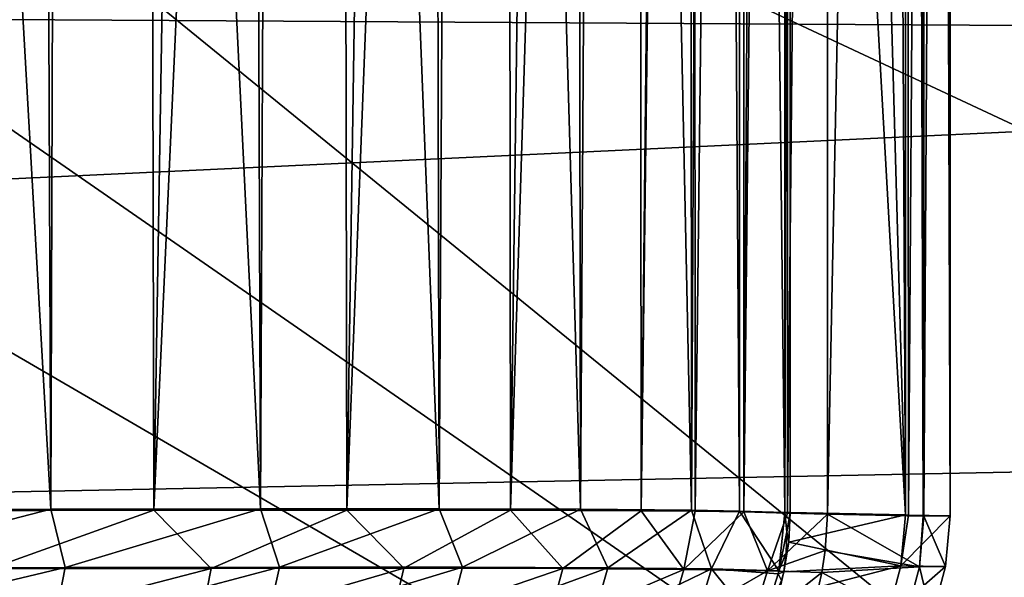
# Model space of a CAD drawing. Header units: metres. Extents: x -109 to 109, y -19 to 107.
# Tile 297 of 315: x 94.21 to 98.22, y 0.83 to 3.1. Entities that reach past the tile are written whole.
import ezdxf

# ---------------------------------------------------------------- set-up
doc = ezdxf.new("R2010")
doc.units = ezdxf.units.M
doc.layers.add('solid_21_412_310_XXX', color=7, linetype='CONTINUOUS')

msp = doc.modelspace()

# ---------------------------------------------------------------- linework, layer by layer
at = {"layer": 'solid_21_412_310_XXX'}
for points in [[(94.153809, 17.802792, -11.68098), (94.717834, 17.799109, -11.21352), (93.858139, 1.097143, -11.895071)], [(97.13784, 17.803013, 7.477377), (97.027008, 17.795536, 7.881391), (97.140556, 1.095715, 7.466721)], [(97.13784, 17.803013, 7.477377), (97.140556, 1.095715, 7.466721), (97.32415, 1.09023, 6.658191)], [(97.32415, 9.451207, 6.658197), (97.13784, 17.803013, 7.477377), (97.32415, 1.09023, 6.658191)], [(97.731972, 17.819727, 4.205371), (97.34684, 17.812437, 6.545609), (97.815712, 1.080249, 3.489307)], [(97.34684, 17.812437, 6.545609), (97.34684, 9.451331, 6.545609), (97.815712, 1.080249, 3.489307)], [(97.838127, 17.805267, -3.270783), (97.887772, 1.075721, -2.724431), (97.498634, 1.082946, -5.741443)], [(97.498634, 17.793266, -5.741443), (97.838127, 17.805267, -3.270783), (97.498634, 1.082946, -5.741443)], [(97.815392, 17.820513, 3.492275), (97.731972, 17.819727, 4.205371), (97.815712, 1.080249, 3.489307)], [(97.815392, 17.820513, 3.492275), (97.815712, 1.080249, 3.489307), (97.828156, 1.080075, 3.369709)], [(97.942459, 17.820335, 1.951652), (97.815392, 17.820513, 3.492275), (97.828156, 1.080075, 3.369709)], [(97.942459, 17.820335, 1.951652), (97.828156, 1.080075, 3.369709), (97.99752, 1.076966, 0.405001)], [(97.838127, 17.805267, -3.270783), (97.891319, 17.807804, -2.681142), (97.887772, 1.075721, -2.724431)], [(97.891319, 17.807804, -2.681142), (97.891098, 1.075704, -2.683816), (97.887772, 1.075721, -2.724431)], [(97.990852, 17.814743, -0.778558), (97.998589, 1.076887, 0.305931), (97.891098, 1.075704, -2.683816)], [(97.891319, 17.807804, -2.681142), (97.990852, 17.814743, -0.778558), (97.891098, 1.075704, -2.683816)], [(97.955406, 17.820101, 1.718266), (97.942459, 17.820335, 1.951652), (97.99752, 1.076966, 0.405001)], [(97.997505, 17.817896, 0.406716), (97.955406, 17.820101, 1.718266), (97.99752, 1.076966, 0.405001)], [(97.990852, 17.814743, -0.778558), (97.997505, 17.817896, 0.406716), (97.998589, 1.076887, 0.305931)], [(97.997505, 17.817896, 0.406716), (97.99752, 1.076966, 0.405001), (97.998589, 1.076887, 0.305931)], [(94.717834, 17.799109, -11.21352), (94.755043, 1.099325, -11.179557), (93.858139, 1.097143, -11.895071)], [(94.717834, 17.799109, -11.21352), (95.029671, 17.797386, -10.915359), (94.755043, 1.099325, -11.179557)], [(95.029671, 17.797386, -10.915359), (95.511818, 17.795238, -10.386395), (94.755043, 1.099325, -11.179557)], [(95.511818, 17.795238, -10.386395), (95.540855, 1.10042, -10.351511), (94.755043, 1.099325, -11.179557)], [(95.511818, 17.795238, -10.386395), (95.794632, 17.794312, -10.029429), (95.540855, 1.10042, -10.351511)], [(95.794632, 17.794312, -10.029429), (96.187859, 17.793396, -9.457562), (95.540855, 1.10042, -10.351511)], [(96.187859, 17.793396, -9.457562), (96.207924, 1.100018, -9.425482), (95.540855, 1.10042, -10.351511)], [(96.187859, 17.793396, -9.457562), (96.427277, 17.792933, -9.051734), (96.207924, 1.100018, -9.425482)], [(96.427277, 17.792933, -9.051734), (96.725922, 17.792204, -8.453892), (96.207924, 1.100018, -9.425482)], [(96.725922, 17.792204, -8.453892), (96.740089, 1.097553, -8.42215), (96.207924, 1.100018, -9.425482)], [(96.935555, 17.788528, 8.175114), (96.593834, 17.758354, 9.056376), (96.945091, 1.09967, 8.145949)], [(96.725922, 17.792204, -8.453892), (96.916748, 17.791536, -7.992806), (96.740089, 1.097553, -8.42215)], [(96.916748, 17.791536, -7.992806), (96.95089, 17.791397, -7.901521), (96.740089, 1.097553, -8.42215)], [(96.95089, 17.791397, -7.901521), (96.959686, 1.095395, -7.877499), (96.740089, 1.097553, -8.42215)], [(97.027008, 17.795536, 7.881391), (96.935555, 17.788528, 8.175114), (96.945091, 1.09967, 8.145949)], [(97.027008, 17.795536, 7.881391), (96.945091, 1.09967, 8.145949), (97.140556, 1.095715, 7.466721)], [(96.95089, 17.791397, -7.901521), (97.154007, 17.790592, -7.282896), (96.959686, 1.095395, -7.877499)], [(97.154007, 17.790592, -7.282896), (97.157486, 1.092396, -7.270904), (96.959686, 1.095395, -7.877499)], [(97.154007, 17.790592, -7.282896), (97.261055, 17.790363, -6.886189), (97.157486, 1.092396, -7.270904)], [(97.335274, 17.790567, -6.571854), (97.335686, 1.088231, -6.570014), (97.157486, 1.092396, -7.270904)], [(97.261055, 17.790363, -6.886189), (97.335274, 17.790567, -6.571854), (97.157486, 1.092396, -7.270904)], [(97.335274, 17.790567, -6.571854), (97.498634, 17.793266, -5.741443), (97.335686, 1.088231, -6.570014)], [(97.335686, 1.088231, -6.570014), (97.498634, 17.793266, -5.741443), (97.498634, 1.082946, -5.741443)], [(96.466896, 17.746128, 9.324951), (96.00885, 17.699987, 10.133382), (96.492065, 1.104075, 9.273618)], [(96.593834, 17.758354, 9.056376), (96.466896, 17.746128, 9.324951), (96.492065, 1.104075, 9.273618)], [(96.593834, 17.758354, 9.056376), (96.492065, 1.104075, 9.273618), (96.945091, 1.09967, 8.145949)], [(95.87793, 17.686701, 10.331525), (95.264359, 17.627808, 11.133609), (95.916504, 1.105533, 10.27434)], [(96.00885, 17.699987, 10.133382), (95.87793, 17.686701, 10.331525), (95.916504, 1.105533, 10.27434)], [(96.00885, 17.699987, 10.133382), (95.916504, 1.105533, 10.27434), (96.492065, 1.104075, 9.273618)], [(95.131348, 17.616194, 11.285586), (94.388527, 17.564886, 12.0262), (95.189407, 1.105126, 11.220072)], [(95.264359, 17.627808, 11.133609), (95.131348, 17.616194, 11.285586), (95.189407, 1.105126, 11.220072)], [(95.264359, 17.627808, 11.133609), (95.189407, 1.105126, 11.220072), (95.916504, 1.105533, 10.27434)], [(94.388527, 17.564886, 12.0262), (94.268028, 17.559128, 12.131285), (94.335602, 1.103651, 12.072824)], [(94.388527, 17.564886, 12.0262), (94.335602, 1.103651, 12.072824), (95.189407, 1.105126, 11.220072)], [(93.401375, 17.540819, 12.786238), (93.383263, 1.101809, 12.798233), (94.335602, 1.103651, 12.072824)], [(94.268028, 17.559128, 12.131285), (93.401375, 17.540819, 12.786238), (94.335602, 1.103651, 12.072824)], [(97.34684, 9.451331, 6.545609), (97.32415, 9.451207, 6.658197), (97.32415, 1.09023, 6.658191)], [(97.34684, 9.451331, 6.545609), (97.32415, 1.09023, 6.658191), (97.34684, 1.09023, 6.545609)], [(97.34684, 9.451331, 6.545609), (97.34684, 1.09023, 6.545609), (97.815712, 1.080249, 3.489307)], [(104.017494, -0.025913, 65.860069), (91.482483, 5.837275, 60.82386), (91.93364, 6.832995, 60.82386)], [(105.328194, 3.138393, 65.860069), (104.017494, -0.025913, 65.860069), (91.93364, 6.832995, 60.82386)], [(102.360748, -3.023567, 65.860069), (90.967171, 4.873193, 60.82386), (91.482483, 5.837275, 60.82386)], [(104.017494, -0.025913, 65.860069), (102.360748, -3.023567, 65.860069), (91.482483, 5.837275, 60.82386)], [(102.360748, -3.023567, 65.860069), (90.389908, 3.944878, 60.82386), (90.967171, 4.873193, 60.82386)], [(46.424351, 3.370162, 71.355003), (106.461197, 3.02752, 71.355003), (106.973785, 4.680241, 71.355003)], [(100.378792, -5.816883, 65.860069), (89.753166, 3.056306, 60.82386), (90.389908, 3.944878, 60.82386)], [(102.360748, -3.023567, 65.860069), (100.378792, -5.816883, 65.860069), (90.389908, 3.944878, 60.82386)], [(46.424351, 3.370162, 71.355003), (47.63007, 0.256397, 71.355003), (106.461197, 3.02752, 71.355003)], [(100.378792, -5.816883, 65.860069), (89.059669, 2.211281, 60.82386), (89.753166, 3.056306, 60.82386)], [(47.63007, 0.256397, 71.355003), (105.859047, 1.405282, 71.355003), (106.461197, 3.02752, 71.355003)], [(98.096535, -8.370722, 65.860069), (88.312393, 1.413422, 60.82386), (89.059669, 2.211281, 60.82386)], [(100.378792, -5.816883, 65.860069), (98.096535, -8.370722, 65.860069), (89.059669, 2.211281, 60.82386)], [(47.63007, 0.256397, 71.355003), (105.169128, -0.181634, 71.355003), (105.859047, 1.405282, 71.355003)], [(95.542702, -10.652973, 65.860069), (87.514534, 0.666146, 60.82386), (88.312393, 1.413422, 60.82386)], [(98.096535, -8.370722, 65.860069), (95.542702, -10.652973, 65.860069), (88.312393, 1.413422, 60.82386)], [(93.40435, 0.864235, 12.755496), (94.335602, 1.103651, 12.072824), (93.383263, 1.101809, 12.798233)], [(94.393547, 0.865992, 11.989956), (94.335602, 1.103651, 12.072824), (93.40435, 0.864235, 12.755496)], [(93.858139, 1.097143, -11.895071), (94.755043, 1.099325, -11.179557), (94.087761, 0.860639, -11.702121)], [(94.755043, 1.099325, -11.179557), (94.988487, 0.862432, -10.923834), (94.087761, 0.860639, -11.702121)], [(94.393547, 0.865992, 11.989956), (95.189407, 1.105126, 11.220072), (94.335602, 1.103651, 12.072824)], [(95.267342, 0.867361, 11.097756), (95.189407, 1.105126, 11.220072), (94.393547, 0.865992, 11.989956)], [(94.755043, 1.099325, -11.179557), (95.540855, 1.10042, -10.351511), (94.988487, 0.862432, -10.923834)], [(95.540855, 1.10042, -10.351511), (95.772537, 0.863052, -10.023523), (94.988487, 0.862432, -10.923834)], [(95.267342, 0.867361, 11.097756), (95.916504, 1.105533, 10.27434), (95.189407, 1.105126, 11.220072)], [(96.011978, 0.867567, 10.086966), (95.916504, 1.105533, 10.27434), (95.267342, 0.867361, 11.097756)], [(95.540855, 1.10042, -10.351511), (96.207924, 1.100018, -9.425482), (95.772537, 0.863052, -10.023523)], [(96.207924, 1.100018, -9.425482), (96.420334, 0.862005, -9.017041), (95.772537, 0.863052, -10.023523)], [(96.011978, 0.867567, 10.086966), (96.492065, 1.104075, 9.273618), (95.916504, 1.105533, 10.27434)], [(96.604263, 0.865576, 8.973665), (96.492065, 1.104075, 9.273618), (96.011978, 0.867567, 10.086966)], [(96.207924, 1.100018, -9.425482), (96.740089, 1.097553, -8.42215), (96.420334, 0.862005, -9.017041)], [(96.740089, 1.097553, -8.42215), (96.913506, 0.858696, -7.932732), (96.420334, 0.862005, -9.017041)], [(96.604263, 0.865576, 8.973665), (96.945091, 1.09967, 8.145949), (96.492065, 1.104075, 9.273618)], [(97.025581, 0.860558, 7.801952), (96.945091, 1.09967, 8.145949), (96.604263, 0.865576, 8.973665)], [(96.740089, 1.097553, -8.42215), (96.959686, 1.095395, -7.877499), (96.913506, 0.858696, -7.932732)], [(96.959686, 1.095395, -7.877499), (97.157486, 1.092396, -7.270904), (96.913506, 0.858696, -7.932732)], [(97.157486, 1.092396, -7.270904), (97.253418, 0.853131, -6.820334), (96.913506, 0.858696, -7.932732)], [(97.025581, 0.860558, 7.801952), (97.140556, 1.095715, 7.466721), (96.945091, 1.09967, 8.145949)], [(97.300438, 0.853375, 6.654857), (97.140556, 1.095715, 7.466721), (97.025581, 0.860558, 7.801952)], [(97.300438, 0.853375, 6.654857), (97.32415, 1.09023, 6.658191), (97.140556, 1.095715, 7.466721)], [(97.157486, 1.092396, -7.270904), (97.335686, 1.088231, -6.570014), (97.253418, 0.853131, -6.820334)], [(97.335686, 1.088231, -6.570014), (97.498634, 1.082946, -5.741443), (97.253418, 0.853131, -6.820334)], [(97.253418, 0.853131, -6.820334), (97.498634, 1.082946, -5.741443), (97.489502, 0.935826, -5.740697)], [(97.332146, 1.011384, 6.604864), (97.32415, 1.09023, 6.658191), (97.300438, 0.853375, 6.654857)], [(97.34684, 1.09023, 6.545609), (97.32415, 1.09023, 6.658191), (97.332146, 1.011384, 6.604864)], [(97.340721, 0.968947, 6.544563), (97.34684, 1.09023, 6.545609), (97.332146, 1.011384, 6.604864)], [(97.815712, 1.080249, 3.489307), (97.34684, 1.09023, 6.545609), (97.340721, 0.968947, 6.544563)], [(97.873238, 0.86948, -2.682392), (97.489502, 0.935826, -5.740697), (97.498634, 1.082946, -5.741443)], [(97.887772, 1.075721, -2.724431), (97.873238, 0.86948, -2.682392), (97.498634, 1.082946, -5.741443)], [(97.797493, 0.87366, 3.490627), (97.815712, 1.080249, 3.489307), (97.340721, 0.968947, 6.544563)], [(97.828156, 1.080075, 3.369709), (97.815712, 1.080249, 3.489307), (97.797493, 0.87366, 3.490627)], [(97.828156, 1.080075, 3.369709), (97.797493, 0.87366, 3.490627), (97.99752, 1.076966, 0.405001)], [(97.99752, 1.076966, 0.405001), (97.797493, 0.87366, 3.490627), (97.979607, 0.870799, 0.405925)], [(97.887772, 1.075721, -2.724431), (97.891098, 1.075704, -2.683816), (97.873238, 0.86948, -2.682392)], [(97.979607, 0.870799, 0.405925), (97.873238, 0.86948, -2.682392), (97.891098, 1.075704, -2.683816)], [(97.979607, 0.870799, 0.405925), (97.891098, 1.075704, -2.683816), (97.998589, 1.076887, 0.305931)], [(97.99752, 1.076966, 0.405001), (97.979607, 0.870799, 0.405925), (97.998589, 1.076887, 0.305931)], [(97.330284, 0.92584, 6.570162), (97.332146, 1.011384, 6.604864), (97.300438, 0.853375, 6.654857)], [(97.340721, 0.968947, 6.544563), (97.332146, 1.011384, 6.604864), (97.330284, 0.92584, 6.570162)], [(97.340721, 0.968947, 6.544563), (97.330284, 0.92584, 6.570162), (97.320656, 0.848227, 6.550627)], [(97.797493, 0.87366, 3.490627), (97.340721, 0.968947, 6.544563), (97.320656, 0.848227, 6.550627)], [(97.253418, 0.853131, -6.820334), (97.489502, 0.935826, -5.740697), (97.475136, 0.846311, -5.738692)], [(97.320656, 0.848227, 6.550627), (97.330284, 0.92584, 6.570162), (97.300438, 0.853375, 6.654857)], [(97.873238, 0.86948, -2.682392), (97.475136, 0.846311, -5.738692), (97.489502, 0.935826, -5.740697)], [(94.393547, 0.865992, 11.989956), (93.367905, 0.62198, 12.687929), (94.347107, 0.62357, 11.928825)], [(94.393547, 0.865992, 11.989956), (93.40435, 0.864235, 12.755496), (93.367905, 0.62198, 12.687929)], [(94.988487, 0.862432, -10.923834), (94.941299, 0.620354, -10.863158), (94.051201, 0.618773, -11.634346)], [(94.087761, 0.860639, -11.702121), (94.988487, 0.862432, -10.923834), (94.051201, 0.618773, -11.634346)], [(95.267342, 0.867361, 11.097756), (94.347107, 0.62357, 11.928825), (95.212112, 0.624843, 11.044469)], [(95.267342, 0.867361, 11.097756), (94.393547, 0.865992, 11.989956), (94.347107, 0.62357, 11.928825)], [(95.772537, 0.863052, -10.023523), (95.715881, 0.620906, -9.971864), (94.941299, 0.620354, -10.863158)], [(94.988487, 0.862432, -10.923834), (95.772537, 0.863052, -10.023523), (94.941299, 0.620354, -10.863158)], [(96.011978, 0.867567, 10.086966), (95.212112, 0.624843, 11.044469), (95.948944, 0.625066, 10.043359)], [(96.011978, 0.867567, 10.086966), (95.267342, 0.867361, 11.097756), (95.212112, 0.624843, 11.044469)], [(95.772537, 0.863052, -10.023523), (96.420334, 0.862005, -9.017041), (95.715881, 0.620906, -9.971864)], [(96.420334, 0.862005, -9.017041), (96.355736, 0.61996, -8.976201), (95.715881, 0.620906, -9.971864)], [(96.604263, 0.865576, 8.973665), (96.011978, 0.867567, 10.086966), (95.948944, 0.625066, 10.043359)], [(96.604263, 0.865576, 8.973665), (95.948944, 0.625066, 10.043359), (96.534904, 0.623298, 8.941531)], [(96.420334, 0.862005, -9.017041), (96.913506, 0.858696, -7.932732), (96.355736, 0.61996, -8.976201)], [(96.913506, 0.858696, -7.932732), (96.84317, 0.616963, -7.903735), (96.355736, 0.61996, -8.976201)], [(97.025581, 0.860558, 7.801952), (96.604263, 0.865576, 8.973665), (96.534904, 0.623298, 8.941531)], [(97.025581, 0.860558, 7.801952), (96.534904, 0.623298, 8.941531), (96.952301, 0.618721, 7.781265)], [(96.913506, 0.858696, -7.932732), (97.253418, 0.853131, -6.820334), (96.84317, 0.616963, -7.903735)], [(97.253418, 0.853131, -6.820334), (97.179916, 0.611883, -6.802095), (96.84317, 0.616963, -7.903735)], [(97.025581, 0.860558, 7.801952), (96.952301, 0.618721, 7.781265), (97.225876, 0.612202, 6.64111)], [(97.297707, 0.839966, 6.654382), (97.025581, 0.860558, 7.801952), (97.225876, 0.612202, 6.64111)], [(97.297707, 0.839966, 6.654382), (97.300438, 0.853375, 6.654857), (97.025581, 0.860558, 7.801952)], [(97.253418, 0.853131, -6.820334), (97.475136, 0.846311, -5.738692), (97.179916, 0.611883, -6.802095)], [(97.179916, 0.611883, -6.802095), (97.475136, 0.846311, -5.738692), (97.462814, 0.791023, -5.736848)], [(97.296577, 0.744118, 6.53704), (97.797493, 0.87366, 3.490627), (97.320656, 0.848227, 6.550627)], [(97.296577, 0.744118, 6.53704), (97.741035, 0.663315, 3.484658), (97.797493, 0.87366, 3.490627)], [(97.296577, 0.744118, 6.53704), (97.320656, 0.848227, 6.550627), (97.299759, 0.770686, 6.559823)], [(97.320656, 0.848227, 6.550627), (97.300438, 0.853375, 6.654857), (97.297707, 0.839966, 6.654382)], [(97.311104, 0.812829, 6.558282), (97.320656, 0.848227, 6.550627), (97.297707, 0.839966, 6.654382)], [(97.299759, 0.770686, 6.559823), (97.320656, 0.848227, 6.550627), (97.311104, 0.812829, 6.558282)], [(97.816872, 0.659518, -2.677754), (97.462814, 0.791023, -5.736848), (97.475136, 0.846311, -5.738692)], [(97.873238, 0.86948, -2.682392), (97.816872, 0.659518, -2.677754), (97.475136, 0.846311, -5.738692)], [(97.979607, 0.870799, 0.405925), (97.797493, 0.87366, 3.490627), (97.741035, 0.663315, 3.484658)], [(97.979607, 0.870799, 0.405925), (97.741035, 0.663315, 3.484658), (97.923088, 0.6609, 0.405311)], [(97.923088, 0.6609, 0.405311), (97.816872, 0.659518, -2.677754), (97.873238, 0.86948, -2.682392)], [(97.979607, 0.870799, 0.405925), (97.923088, 0.6609, 0.405311), (97.873238, 0.86948, -2.682392)], [(97.311104, 0.812829, 6.558282), (97.297707, 0.839966, 6.654382), (97.225876, 0.612202, 6.64111)]]:
    msp.add_3dface(points, dxfattribs=at)

doc.saveas('drawing.dxf')
